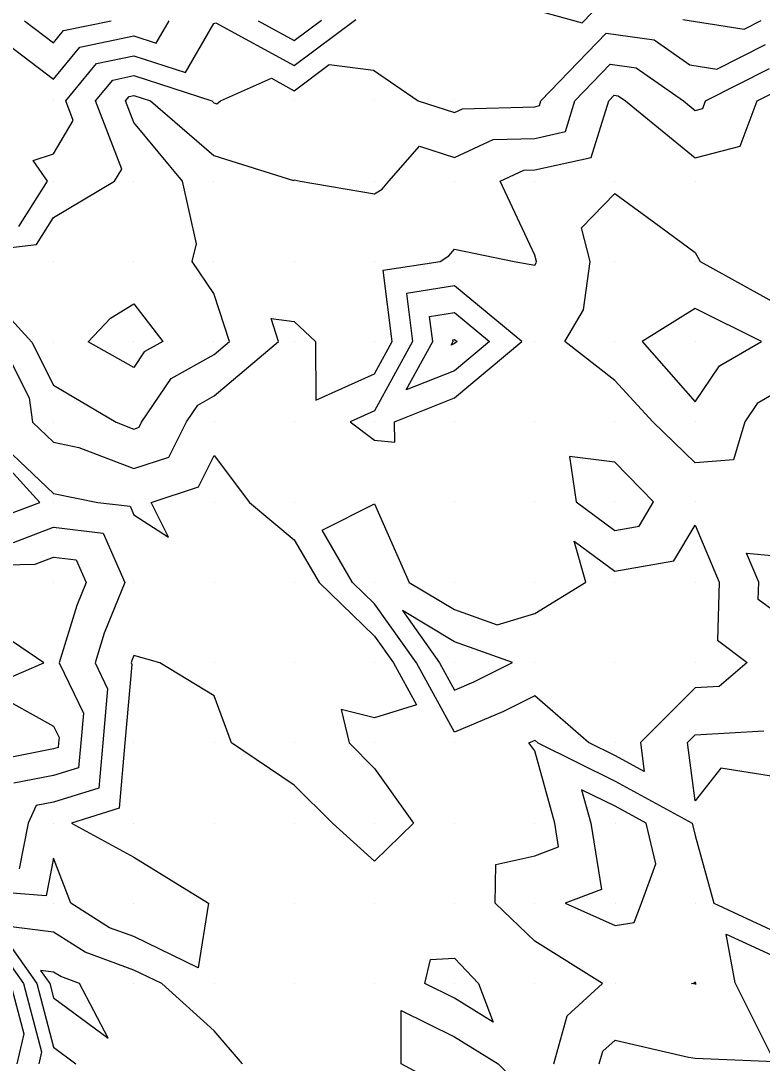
# Model space of a CAD drawing. Extents: x 2188792 to 2191981, y 386090 to 389710.
# Drawn here: x 2189405.9 to 2189498.4, y 386270 to 386400 of the extents above; entities that cross this region are included whole.
import ezdxf

# ---------------------------------------------------------------- set-up
doc = ezdxf.new("R2010")
doc.units = 0
for name, color, linetype in [('DTM Contours Major', 7, 'Continuous'), ('DTM Contours Minor', 7, 'Continuous'), ('Exist DTM QL2 LIDAR Elevation Point', 7, 'Continuous')]:
    doc.layers.add(name, color=color, linetype=linetype)

msp = doc.modelspace()

# ---------------------------------------------------------------- linework, layer by layer
at = {"layer": 'DTM Contours Major'}
for points in [[(2189400, 386367.91), (2189407.29, 386359.98), (2189410, 386354.6), (2189417.78, 386349.98), (2189420.01, 386349.13), (2189420.65, 386349.34), (2189420.97, 386349.99), (2189424.64, 386355.43), (2189430.01, 386358.43), (2189431.92, 386360.04), (2189430, 386366.03), (2189427.27, 386370.04), (2189427.82, 386372.22), (2189426.08, 386380.04), (2189420, 386387.37), (2189418.98, 386390.04), (2189419.44, 386390.6), (2189420, 386390.72), (2189422.09, 386390.04), (2189430, 386383.23), (2189439.91, 386380.13), (2189440, 386380.19), (2189440.73, 386380.04), (2189450, 386378.44), (2189450.98, 386379.06), (2189451.81, 386380.04), (2189455.64, 386384.4), (2189460, 386383.01), (2189464.82, 386385.22), (2189470, 386385.38), (2189473.82, 386386.23), (2189475, 386390.04), (2189479.41, 386394.62), (2189482.65, 386394.17), (2189488.54, 386390.04), (2189490.01, 386388.84), (2189490.96, 386389.09), (2189491.31, 386390.04), (2189499.29, 386394.1)], [(2189467.23, 386320.02), (2189460.01, 386322.6), (2189453.49, 386326.5), (2189458.13, 386319.98), (2189460.01, 386316.56), (2189462.41, 386317.58), (2189467.23, 386320.02)], [(2189404.92, 386314.89), (2189410, 386312.08), (2189410.68, 386310.66), (2189410.62, 386309.98), (2189410.57, 386309.41), (2189410, 386309.24), (2189402.26, 386307.72)], [(2189416.82, 386273.16), (2189413.24, 386279.98), (2189410.88, 386280.85), (2189410, 386281.39), (2189408.38, 386281.6), (2189409.54, 386279.98), (2189410, 386278.21), (2189416.82, 386273.16)]]:
    msp.add_lwpolyline(points, dxfattribs=at)
at = {"layer": 'DTM Contours Minor'}
for points in [[(2189468.82, 386401.75), (2189475.91, 386399.78), (2189478.39, 386402.36)], [(2189400.39, 386400.04), (2189410, 386392.75), (2189413.28, 386396.76), (2189420, 386398.16), (2189422.79, 386397.25), (2189424.41, 386400.04)], [(2189405.65, 386374.39), (2189409.24, 386380.04), (2189407.44, 386382.6), (2189410, 386383.44), (2189412.45, 386387.59), (2189411.51, 386390.04), (2189415.34, 386394.7), (2189420, 386395.68), (2189426.46, 386393.58), (2189430, 386399.69), (2189430.24, 386399.8), (2189440, 386394.45), (2189447.67, 386400.19)], [(2189406.39, 386400.04), (2189410, 386397.3), (2189411.23, 386398.81), (2189417.16, 386400.04)], [(2189435.49, 386400.04), (2189440, 386397.57), (2189443.39, 386400.11)], [(2189488.46, 386400.21), (2189496.1, 386399), (2189498.23, 386400.08)], [(2189400, 386371.24), (2189407.88, 386372.16), (2189410, 386375.5), (2189417.61, 386380.04), (2189418.5, 386381.54), (2189415.24, 386390.04), (2189417.39, 386392.65), (2189420, 386393.2), (2189429.72, 386390.04), (2189430, 386389.8), (2189430.35, 386389.69), (2189430.81, 386390.04), (2189437.16, 386392.88), (2189440, 386391.32), (2189444.36, 386394.58), (2189449.91, 386393.9), (2189455.45, 386390.04), (2189460, 386388.59), (2189461, 386389.05), (2189470, 386389.33), (2189470.59, 386389.46), (2189470.77, 386390.04), (2189478.9, 386398.49), (2189484.89, 386397.66), (2189489.32, 386394.55), (2189492.71, 386394.01), (2189498.76, 386397.09)], [(2189403.45, 386359.98), (2189406.95, 386353.03), (2189407.35, 386349.98), (2189410, 386347.47), (2189413.15, 386346.84), (2189420.01, 386344.21), (2189424.36, 386345.62), (2189426.56, 386350.02), (2189427.97, 386352.11), (2189430.04, 386353.27), (2189438.05, 386360.04), (2189437.13, 386362.91), (2189440, 386362.55), (2189442.67, 386360.04), (2189442.7, 386352.74), (2189450, 386356), (2189452.21, 386360.04), (2189451.11, 386368.93), (2189458.2, 386370.04), (2189459.3, 386370.74), (2189460, 386371.57), (2189467.42, 386370.04), (2189470, 386369.57), (2189470.18, 386369.87), (2189470.2, 386370.04), (2189470, 386370.8), (2189465.68, 386380.04), (2189468.64, 386381.4), (2189470, 386381.44), (2189477.05, 386383), (2189479.23, 386390.04), (2189479.91, 386390.75), (2189480.41, 386390.68), (2189481.32, 386390.04), (2189490.01, 386382.95), (2189495.63, 386384.41), (2189497.72, 386390.04), (2189499.82, 386391.11)], [(2189500.01, 386353.63), (2189497.74, 386352.31), (2189496.19, 386350.04), (2189494.77, 386345.27), (2189490.01, 386344.92), (2189484.73, 386350.04), (2189480, 386355.17), (2189473.75, 386360.04), (2189476.07, 386363.98), (2189476.91, 386370.04), (2189475.83, 386374.21), (2189480, 386378.5), (2189485.72, 386374.32), (2189490.01, 386371.15), (2189490.64, 386370.04), (2189500.01, 386364.83)], [(2189450, 386351.38), (2189447, 386350.04), (2189450, 386347.75), (2189452.54, 386347.5), (2189452.49, 386350.04), (2189460, 386353.01), (2189468.39, 386360.04), (2189460, 386366.98), (2189454, 386366.04), (2189454.74, 386360.04), (2189450, 386351.38)], [(2189414.29, 386360.01), (2189417.08, 386362.95), (2189420, 386364.73), (2189423.63, 386360.04), (2189421.31, 386358.74), (2189420, 386356.81), (2189414.29, 386360.01)], [(2189493.05, 386356.99), (2189498.28, 386360.04), (2189490.01, 386364.14), (2189483.38, 386360.04), (2189490.01, 386352.52), (2189493.05, 386356.99)], [(2189457.28, 386360.04), (2189456.89, 386363.15), (2189460, 386363.64), (2189464.35, 386360.04), (2189460, 386356.39), (2189453.97, 386354.01), (2189457.28, 386360.04)], [(2189459.81, 386360.04), (2189459.78, 386360.26), (2189460, 386360.3), (2189460.32, 386360.04), (2189460, 386359.78), (2189459.57, 386359.6), (2189459.81, 386360.04)], [(2189400.59, 386349.98), (2189410, 386341.09), (2189415.53, 386339.98), (2189419.53, 386339.51), (2189420.01, 386338.43), (2189424.33, 386335.66), (2189422.15, 386339.98), (2189428.08, 386341.91), (2189430.03, 386345.82), (2189434.44, 386339.98), (2189440.01, 386335.32), (2189443.12, 386329.98), (2189450.01, 386323.3), (2189452.37, 386319.98), (2189455.25, 386314.74), (2189450.01, 386313.13), (2189445.84, 386314.14), (2189446.87, 386309.98), (2189450.01, 386306.8), (2189454.87, 386299.98), (2189450.01, 386295.24), (2189444.77, 386299.98), (2189440.01, 386304.7), (2189432.19, 386309.98), (2189430.01, 386315.84), (2189423.23, 386319.98), (2189420.01, 386320.89), (2189419.74, 386320.24), (2189419.66, 386319.98), (2189419.77, 386319.75), (2189418.9, 386309.98), (2189418.16, 386301.83), (2189412.24, 386299.98), (2189420.01, 386295.75), (2189429.31, 386289.98), (2189428.04, 386281.94), (2189420.01, 386285.82), (2189416.97, 386286.94), (2189412.15, 386289.98), (2189410, 386295.62), (2189409.09, 386290.9), (2189400, 386291.61)], [(2189402.27, 386337.72), (2189408.27, 386339.98), (2189400, 386349.04)], [(2189483.03, 386337.01), (2189484.82, 386340.04), (2189480, 386345.01), (2189474.33, 386345.71), (2189475.15, 386340.04), (2189480, 386336.49), (2189483.03, 386337.01)], [(2189460.01, 386311.31), (2189455.25, 386319.98), (2189450.01, 386327.34), (2189447.29, 386329.98), (2189443.48, 386336.5), (2189450, 386339.78), (2189454.35, 386330), (2189460.01, 386326.62), (2189465.32, 386324.72), (2189470, 386326.14), (2189476.39, 386330.04), (2189474.9, 386335.14), (2189480, 386331.41), (2189487.36, 386332.68), (2189490.01, 386337.14), (2189493.01, 386330.04), (2189492.77, 386322.8), (2189496.49, 386320.03), (2189493.01, 386317.03), (2189490.01, 386316.85), (2189483.17, 386310.04), (2189483.66, 386306.4), (2189480.05, 386308.37), (2189476.71, 386310.02), (2189470.01, 386315.87), (2189466.1, 386313.89), (2189460.01, 386311.31)], [(2189404.99, 386334.99), (2189410, 386336.88), (2189416.18, 386336.15), (2189418.9, 386329.98), (2189416.31, 386323.67), (2189415.19, 386319.98), (2189416.74, 386316.72), (2189416.14, 386309.98), (2189415.63, 386304.35), (2189410, 386302.6), (2189407.81, 386302.17), (2189406.82, 386299.98), (2189405.71, 386294.27)], [(2189400, 386332.1), (2189407.72, 386332.27), (2189410, 386333.13), (2189412.82, 386332.8), (2189414.07, 386329.98), (2189412.88, 386327.1), (2189410.71, 386319.98), (2189413.71, 386313.69), (2189413.38, 386309.98), (2189413.1, 386306.88), (2189410, 386305.92), (2189405.04, 386304.95)], [(2189500.01, 386326.28), (2189497.86, 386327.88), (2189497.93, 386330.04), (2189496.4, 386333.64), (2189500.01, 386333.33)], [(2189400, 386316.19), (2189408.76, 386319.98), (2189400, 386325.91)], [(2189500.01, 386305.77), (2189493.2, 386306.84), (2189490.01, 386302.76), (2189489.03, 386310.03), (2189490.01, 386311.01), (2189498.55, 386311.49)], [(2189472.36, 386269.97), (2189474.03, 386275.96), (2189478.46, 386279.98), (2189470.01, 386285.27), (2189465.08, 386289.98), (2189465.16, 386294.83), (2189470.01, 386295.92), (2189472.96, 386297.03), (2189472.49, 386299.98), (2189470.01, 386308.98), (2189469.25, 386309.98), (2189469.78, 386310.21), (2189470.01, 386310.32), (2189470.4, 386309.98), (2189480.04, 386305.23), (2189489.65, 386299.98), (2189490.01, 386298.45), (2189492.32, 386290.01), (2189500.02, 386286.44)], [(2189480.02, 386302.09), (2189475.84, 386304.15), (2189476.99, 386299.98), (2189478.31, 386291.68), (2189473.81, 386289.98), (2189480.01, 386287.22), (2189482.41, 386287.58), (2189483.3, 386289.98), (2189485.1, 386294.89), (2189483.88, 386299.98), (2189480.02, 386302.09)], [(2189400, 386288.76), (2189406.26, 386279.98), (2189408.51, 386271.47), (2189408.16, 386269.97)], [(2189433.56, 386269.97), (2189430.01, 386274.07), (2189423.48, 386279.98), (2189420.01, 386281.65), (2189413.92, 386283.89), (2189410, 386286.36), (2189402.7, 386287.28), (2189407.9, 386279.98), (2189410, 386272.02), (2189412.77, 386269.97)], [(2189478.04, 386269.97), (2189478.47, 386271.52), (2189480.01, 386272.92), (2189489.19, 386270.8), (2189490.01, 386270.66), (2189499.88, 386270.26), (2189494.98, 386280.04), (2189493.89, 386286.15), (2189500.02, 386283.31)], [(2189460.01, 386278.13), (2189456.3, 386279.98), (2189457.01, 386282.98), (2189460.01, 386283.14), (2189462.99, 386279.98), (2189464.82, 386275.16), (2189460.01, 386278.13)], [(2189404.62, 386279.98), (2189406.28, 386273.7), (2189405.4, 386269.97)], [(2189489.55, 386279.98), (2189489.95, 386280.04), (2189490.01, 386280.2), (2189490.05, 386279.98), (2189490.09, 386279.9), (2189490.01, 386279.9), (2189489.55, 386279.98)], [(2189453.34, 386269.97), (2189453.35, 386276.63), (2189460.01, 386273.32), (2189465.44, 386269.97), (2189470.01, 386265.34), (2189474.23, 386259.97), (2189474.95, 386255.04), (2189470.01, 386255.61), (2189466.47, 386259.97), (2189460.01, 386266.38), (2189453.34, 386269.97)]]:
    msp.add_lwpolyline(points, dxfattribs=at)
at = {"layer": 'Exist DTM QL2 LIDAR Elevation Point'}
for p, q in [((2189410, 386390.04), (2189410, 386390.04)), ((2189420, 386390.04), (2189420, 386390.04)), ((2189430, 386390.04), (2189430, 386390.04)), ((2189440, 386390.04), (2189440, 386390.04)), ((2189450, 386390.04), (2189450, 386390.04)), ((2189460, 386390.04), (2189460, 386390.04)), ((2189470, 386390.04), (2189470, 386390.04)), ((2189480, 386390.04), (2189480, 386390.04)), ((2189490.01, 386390.04), (2189490.01, 386390.04)), ((2189410, 386380.04), (2189410, 386380.04)), ((2189420, 386380.04), (2189420, 386380.04)), ((2189430, 386380.04), (2189430, 386380.04)), ((2189440, 386380.04), (2189440, 386380.04)), ((2189450, 386380.04), (2189450, 386380.04)), ((2189460, 386380.04), (2189460, 386380.04)), ((2189470, 386380.04), (2189470, 386380.04)), ((2189480, 386380.04), (2189480, 386380.04)), ((2189490.01, 386380.04), (2189490.01, 386380.04)), ((2189410, 386370.04), (2189410, 386370.04)), ((2189420, 386370.04), (2189420, 386370.04)), ((2189430, 386370.04), (2189430, 386370.04)), ((2189440, 386370.04), (2189440, 386370.04)), ((2189450, 386370.04), (2189450, 386370.04)), ((2189460, 386370.04), (2189460, 386370.04)), ((2189470, 386370.04), (2189470, 386370.04)), ((2189480, 386370.04), (2189480, 386370.04)), ((2189490.01, 386370.04), (2189490.01, 386370.04)), ((2189410, 386359.98), (2189410, 386359.98)), ((2189420, 386360.04), (2189420, 386360.04)), ((2189430, 386360.04), (2189430, 386360.04)), ((2189440, 386360.04), (2189440, 386360.04)), ((2189450, 386360.04), (2189450, 386360.04)), ((2189460, 386360.04), (2189460, 386360.04)), ((2189470, 386360.04), (2189470, 386360.04)), ((2189480, 386360.04), (2189480, 386360.04)), ((2189490.01, 386360.04), (2189490.01, 386360.04)), ((2189410, 386349.98), (2189410, 386349.98)), ((2189420.01, 386349.98), (2189420.01, 386349.98)), ((2189430.05, 386350.04), (2189430.05, 386350.04)), ((2189440, 386350.04), (2189440, 386350.04)), ((2189450, 386350.04), (2189450, 386350.04)), ((2189460, 386350.04), (2189460, 386350.04)), ((2189470, 386350.04), (2189470, 386350.04)), ((2189480, 386350.04), (2189480, 386350.04)), ((2189490.01, 386350.04), (2189490.01, 386350.04)), ((2189410, 386339.98), (2189410, 386339.98)), ((2189420.01, 386339.98), (2189420.01, 386339.98)), ((2189430.01, 386339.98), (2189430.01, 386339.98)), ((2189440.01, 386339.98), (2189440.01, 386339.98)), ((2189450, 386340.04), (2189450, 386340.04)), ((2189460, 386340.04), (2189460, 386340.04)), ((2189470, 386340.04), (2189470, 386340.04)), ((2189480, 386340.04), (2189480, 386340.04)), ((2189490.01, 386340.04), (2189490.01, 386340.04)), ((2189410, 386329.98), (2189410, 386329.98)), ((2189420.01, 386329.98), (2189420.01, 386329.98)), ((2189430.01, 386329.98), (2189430.01, 386329.98)), ((2189440.01, 386329.98), (2189440.01, 386329.98)), ((2189450.01, 386329.98), (2189450.01, 386329.98)), ((2189460, 386330.04), (2189460, 386330.04)), ((2189470, 386330.04), (2189470, 386330.04)), ((2189480, 386330.04), (2189480, 386330.04)), ((2189490.01, 386330.04), (2189490.01, 386330.04)), ((2189410, 386319.98), (2189410, 386319.98)), ((2189420.01, 386319.98), (2189420.01, 386319.98)), ((2189430.01, 386319.98), (2189430.01, 386319.98)), ((2189440.01, 386319.98), (2189440.01, 386319.98)), ((2189450.01, 386319.98), (2189450.01, 386319.98)), ((2189460.01, 386319.98), (2189460.01, 386319.98)), ((2189470, 386320.03), (2189470, 386320.03)), ((2189480, 386320.03), (2189480, 386320.03)), ((2189490.01, 386320.03), (2189490.01, 386320.03)), ((2189410, 386309.98), (2189410, 386309.98)), ((2189420.01, 386309.98), (2189420.01, 386309.98)), ((2189430.01, 386309.98), (2189430.01, 386309.98)), ((2189440.01, 386309.98), (2189440.01, 386309.98)), ((2189450.01, 386309.98), (2189450.01, 386309.98)), ((2189460.01, 386309.98), (2189460.01, 386309.98)), ((2189470.01, 386309.98), (2189470.01, 386309.98)), ((2189480.06, 386310.04), (2189480.06, 386310.04)), ((2189490.01, 386310.03), (2189490.01, 386310.03)), ((2189410, 386299.98), (2189410, 386299.98)), ((2189420.01, 386299.98), (2189420.01, 386299.98)), ((2189430.01, 386299.98), (2189430.01, 386299.98)), ((2189440.01, 386299.98), (2189440.01, 386299.98)), ((2189450.01, 386299.98), (2189450.01, 386299.98)), ((2189460.01, 386299.98), (2189460.01, 386299.98)), ((2189470.01, 386299.98), (2189470.01, 386299.98)), ((2189480.01, 386299.98), (2189480.01, 386299.98)), ((2189490.01, 386299.98), (2189490.01, 386299.98)), ((2189410, 386289.98), (2189410, 386289.98)), ((2189420.01, 386289.98), (2189420.01, 386289.98)), ((2189430.01, 386289.98), (2189430.01, 386289.98)), ((2189440.01, 386289.98), (2189440.01, 386289.98)), ((2189450.01, 386289.98), (2189450.01, 386289.98)), ((2189460.01, 386289.98), (2189460.01, 386289.98)), ((2189470.01, 386289.98), (2189470.01, 386289.98)), ((2189480.01, 386289.98), (2189480.01, 386289.98)), ((2189490.01, 386289.98), (2189490.01, 386289.98)), ((2189410, 386279.98), (2189410, 386279.98)), ((2189420.01, 386279.98), (2189420.01, 386279.98)), ((2189430.01, 386279.98), (2189430.01, 386279.98)), ((2189440.01, 386279.98), (2189440.01, 386279.98)), ((2189450.01, 386279.98), (2189450.01, 386279.98)), ((2189460.01, 386279.98), (2189460.01, 386279.98)), ((2189470.01, 386279.98), (2189470.01, 386279.98)), ((2189480.01, 386279.98), (2189480.01, 386279.98)), ((2189490.01, 386279.98), (2189490.01, 386279.98))]:
    msp.add_line(p, q, dxfattribs=at)

doc.saveas('drawing.dxf')
